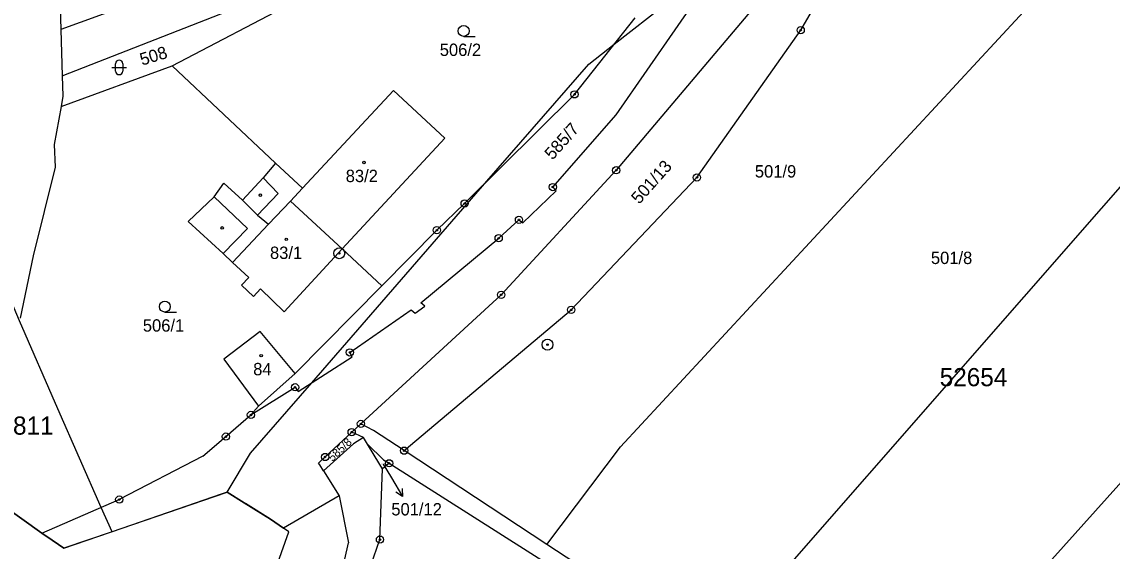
# Model space of a CAD drawing. Extents: x -547623 to -538651, y -1096714 to -1086522.
# Drawn here: x -546878.5 to -546728.6, y -1094197 to -1094124.2 of the extents above; entities that cross this region are included whole.
import ezdxf

# ---------------------------------------------------------------- set-up
doc = ezdxf.new("R2010")
doc.units = 0
for name, color, linetype in [('podzemní_provozovana', 7, 'Continuous'), ('Vrstva 1', 7, 'Continuous'), ('Vrstva 25', 7, 'Continuous'), ('Vrstva 33', 7, 'Continuous'), ('Vrstva 41', 7, 'Continuous'), ('Vrstva 52', 7, 'Continuous'), ('Vrstva 53', 7, 'Continuous'), ('Vrstva 83', 7, 'Continuous'), ('Vrstva 86', 7, 'Continuous'), ('Vrstva 90', 7, 'Continuous'), ('Vrstva 92', 7, 'Continuous')]:
    doc.layers.add(name, color=color, linetype=linetype)

msp = doc.modelspace()

# ---------------------------------------------------------------- linework, layer by layer
at = {"layer": 'podzemní_provozovana'}
msp.add_line((-546827.65, -1094186.92), (-546826.1, -1094189.49), dxfattribs=at)
for points in [[(-546828.79, -1094185.03), (-546827.65, -1094186.92)], [(-546826.19, -1094188.37), (-546826.1, -1094189.49), (-546827.05, -1094188.89)]]:
    msp.add_lwpolyline(points, dxfattribs=at)
at = {"layer": 'Vrstva 1'}
for points in [[(-546873.81, -1094100.71), (-546873.08, -1094125.23)], [(-546796.15, -1094182.65), (-546721.07, -1094101.55)], [(-546823.87, -1094107.34), (-546873.08, -1094125.23)], [(-546872.89, -1094131.6), (-546823.42, -1094112.24)], [(-546857.81, -1094130.24), (-546823.42, -1094112.24)], [(-546697.85, -1094113.01), (-546783.53, -1094211)], [(-546771.38, -1094125.34), (-546766.32, -1094116.6)], [(-546774.39, -1094118.08), (-546796.74, -1094144.6)], [(-546796.74, -1094136.97), (-546783.95, -1094118.49)], [(-546802.47, -1094134.16), (-546794.14, -1094123.64)], [(-546761.26, -1094225.38), (-546671.18, -1094124.91)], [(-546873.08, -1094125.23), (-546872.89, -1094131.6)], [(-546785.64, -1094145.59), (-546771.38, -1094125.34)], [(-546873.05, -1094135.81), (-546857.81, -1094130.24)], [(-546843.59, -1094143.62), (-546857.81, -1094130.24)], [(-546872.89, -1094131.6), (-546872.8, -1094134.42)], [(-546839.86, -1094147.07), (-546827.35, -1094133.63)], [(-546827.35, -1094133.63), (-546820.28, -1094140.2)], [(-546872.8, -1094134.42), (-546873.05, -1094135.81)], [(-546817.58, -1094149.17), (-546802.47, -1094134.16)], [(-546873.05, -1094135.81), (-546874, -1094141.05)], [(-546805.46, -1094146.91), (-546796.74, -1094136.97)], [(-546874, -1094141.05), (-546873.89, -1094144.16)], [(-546834.41, -1094155.39), (-546820.28, -1094140.2)], [(-546873.89, -1094144.16), (-546876.89, -1094156.36)], [(-546843.59, -1094143.62), (-546845.28, -1094145.63)], [(-546839.86, -1094147.07), (-546843.59, -1094143.62)], [(-546796.74, -1094144.6), (-546812.56, -1094161.73)], [(-546845.28, -1094145.63), (-546848.12, -1094148.7)], [(-546802.93, -1094163.8), (-546785.64, -1094145.59)], [(-546852.02, -1094148.27), (-546850.67, -1094146.36)], [(-546850.67, -1094146.36), (-546848.12, -1094148.7)], [(-546809.57, -1094151.85), (-546804.98, -1094147.42)], [(-546804.98, -1094147.42), (-546805.46, -1094146.91)], [(-546855.58, -1094151.63), (-546852.02, -1094148.27)], [(-546848.12, -1094148.7), (-546846.07, -1094150.78)], [(-546844.55, -1094152), (-546841.52, -1094148.86)], [(-546834.41, -1094155.39), (-546841.52, -1094148.86)], [(-546821.4, -1094152.84), (-546817.58, -1094149.17)], [(-546850.8, -1094156.07), (-546855.58, -1094151.63)], [(-546846.07, -1094150.78), (-546844.55, -1094152)], [(-546812.9, -1094153.95), (-546810.11, -1094151.41)], [(-546810.11, -1094151.41), (-546809.57, -1094151.85)], [(-546828.95, -1094160.48), (-546821.4, -1094152.84)], [(-546823.58, -1094162.84), (-546812.9, -1094153.95)], [(-546876.89, -1094156.36), (-546878.69, -1094164.95)], [(-546849.49, -1094157.3), (-546850.8, -1094156.07)], [(-546834.41, -1094155.39), (-546842.37, -1094164.06)], [(-546828.95, -1094160.48), (-546834.41, -1094155.39)], [(-546847.27, -1094159.37), (-546849.49, -1094157.3)], [(-546848.25, -1094160.42), (-546847.27, -1094159.37)], [(-546846.61, -1094161.95), (-546848.25, -1094160.42)], [(-546845.63, -1094160.89), (-546846.61, -1094161.95)], [(-546842.37, -1094164.06), (-546845.63, -1094160.89)], [(-546840.86, -1094172.54), (-546828.95, -1094160.48)], [(-546812.56, -1094161.73), (-546831.84, -1094179.49)], [(-546833.36, -1094169.65), (-546824.91, -1094163.8)], [(-546825.9, -1094183.17), (-546802.93, -1094163.8)], [(-546824.91, -1094163.8), (-546824.38, -1094164.28)], [(-546824.38, -1094164.28), (-546823.05, -1094163.31)], [(-546823.05, -1094163.31), (-546823.58, -1094162.84)], [(-546845.68, -1094166.76), (-546850.68, -1094170.6)], [(-546840.86, -1094172.54), (-546845.68, -1094166.76)], [(-546833.03, -1094170.27), (-546833.36, -1094169.65)], [(-546850.68, -1094170.6), (-546845.93, -1094177.04)], [(-546840.46, -1094175.02), (-546833.03, -1094170.27)], [(-546840.86, -1094172.54), (-546845.93, -1094177.04)], [(-546846.96, -1094178.26), (-546840.89, -1094174.45)], [(-546840.89, -1094174.45), (-546840.46, -1094175.02)], [(-546846.96, -1094178.26), (-546845.93, -1094177.04)], [(-546850.4, -1094181.24), (-546846.96, -1094178.26)], [(-546831.84, -1094179.49), (-546833.11, -1094180.62)], [(-546830.13, -1094180.39), (-546831.84, -1094179.49)], [(-546825.9, -1094183.17), (-546830.13, -1094180.39)], [(-546853.57, -1094183.91), (-546850.4, -1094181.24)], [(-546833.11, -1094180.62), (-546836.76, -1094184.04)], [(-546831.48, -1094181.35), (-546833.11, -1094180.62)], [(-546831.48, -1094181.35), (-546832.86, -1094182.23)], [(-546830.93, -1094182.27), (-546831.48, -1094181.35)], [(-546836.97, -1094185.96), (-546832.86, -1094182.23)], [(-546829.25, -1094185.06), (-546830.93, -1094182.27)], [(-546828.72, -1094184.43), (-546830.93, -1094182.27)], [(-546806.27, -1094196.07), (-546825.9, -1094183.17)], [(-546806.27, -1094196.07), (-546796.15, -1094182.65)], [(-546853.57, -1094183.91), (-546865.06, -1094189.9)], [(-546836.76, -1094184.04), (-546837.65, -1094184.87)], [(-546837.48, -1094185.14), (-546837.65, -1094184.87)], [(-546828.87, -1094185.68), (-546829.25, -1094185.06)], [(-546827.96, -1094184.91), (-546828.87, -1094185.68)], [(-546828.72, -1094184.43), (-546827.96, -1094184.91)], [(-546827.96, -1094184.91), (-546797.28, -1094204.37)], [(-546836.97, -1094185.96), (-546837.48, -1094185.14)], [(-546836.97, -1094185.96), (-546834.84, -1094189.39)], [(-546829.22, -1094195.41), (-546828.87, -1094185.68)], [(-546834.84, -1094189.39), (-546842.5, -1094193.84)], [(-546834.84, -1094189.39), (-546833.56, -1094195.85)], [(-546875.69, -1094194.53), (-546865.06, -1094189.9)], [(-546832.54, -1094204.93), (-546829.22, -1094195.41)], [(-546842.88, -1094237.59), (-546833.56, -1094195.85)], [(-546783.53, -1094211), (-546806.27, -1094196.07)]]:
    msp.add_lwpolyline(points, dxfattribs=at)
at = {"layer": 'Vrstva 25'}
for p, q in [((-546817.71, -1094126.18), (-546816.11, -1094126.18)), ((-546866.08, -1094130.45), (-546864.08, -1094130.45)), ((-546865.58, -1094130.95), (-546865.58, -1094129.95)), ((-546864.58, -1094129.95), (-546864.58, -1094130.95)), ((-546858.8, -1094164.1), (-546857.2, -1094164.1))]:
    msp.add_line(p, q, dxfattribs=at)
for centre, radius in [((-546817.71, -1094125.43), 0.75), ((-546831.42, -1094143.53), 0.175), ((-546845.66, -1094148.03), 0.175), ((-546850.91, -1094152.53), 0.175), ((-546842.1, -1094154.1), 0.175), ((-546858.8, -1094163.35), 0.75), ((-546845.55, -1094170.1), 0.175)]:
    msp.add_circle(centre, radius, dxfattribs=at)
for centre, start, end in [((-546865.08, -1094129.95), 0, 180), ((-546865.08, -1094130.95), 180, 0)]:
    msp.add_arc(centre, 0.5, start, end, dxfattribs=at)
at = {"layer": 'Vrstva 33'}
for points in [[(-546843.2, -1094147.81), (-546845.28, -1094145.63)], [(-546841.52, -1094148.86), (-546839.86, -1094147.07)], [(-546847.43, -1094152.59), (-546852.02, -1094148.27)], [(-546846.07, -1094150.78), (-546843.2, -1094147.81)], [(-546844.55, -1094152), (-546849.49, -1094157.3)], [(-546850.8, -1094156.07), (-546847.43, -1094152.59)]]:
    msp.add_lwpolyline(points, dxfattribs=at)
at = {"layer": 'Vrstva 41'}
for points in [[(-546883.99, -1094188.6), (-546875.69, -1094194.53)], [(-546872.68, -1094196.59), (-546850.21, -1094188.88)], [(-546850.21, -1094188.88), (-546847.9, -1094190.33)], [(-546847.9, -1094190.33), (-546844.28, -1094192.61)], [(-546844.28, -1094192.61), (-546842.5, -1094193.84)], [(-546841.77, -1094194.34), (-546842.5, -1094193.84)], [(-546875.69, -1094194.53), (-546875.54, -1094194.64)], [(-546875.54, -1094194.64), (-546875.02, -1094195)], [(-546875.02, -1094195), (-546872.68, -1094196.59)], [(-546850.86, -1094220.08), (-546841.77, -1094194.34)]]:
    msp.add_lwpolyline(points, dxfattribs=at)
at = {"layer": 'Vrstva 52'}
for points in [[(-546850.21, -1094188.88), (-546847, -1094183.5), (-546838.59, -1094173.83), (-546814.51, -1094146.12), (-546800.5, -1094130), (-546797.01, -1094127.27), (-546782.44, -1094115.86), (-546740.49, -1094083.01)], [(-546866.06, -1094194.32), (-546872.68, -1094196.59), (-546875.02, -1094195), (-546875.54, -1094194.64), (-546875.69, -1094194.53), (-546883.99, -1094188.6), (-546886.75, -1094186.63), (-546886.98, -1094186.47), (-546890.16, -1094183.85), (-546886.45, -1094175.33), (-546882.33, -1094148.69)], [(-546866.06, -1094194.32), (-546867.55, -1094190.99), (-546873.53, -1094177.42), (-546878.77, -1094165.32), (-546881.5, -1094159), (-546881.87, -1094154.42), (-546882.33, -1094148.69)], [(-546888.7, -1094340.99), (-546871.42, -1094311.48), (-546862.3, -1094286.45), (-546859.45, -1094274.18), (-546858.45, -1094269.9), (-546853.24, -1094247.5), (-546852.74, -1094241.7), (-546850.86, -1094220.08), (-546841.77, -1094194.34), (-546841.9, -1094194.25), (-546842.49, -1094193.84), (-546844.28, -1094192.61), (-546847.72, -1094190.44), (-546847.9, -1094190.33), (-546850.21, -1094188.88)], [(-546850.21, -1094188.88), (-546851.06, -1094189.17), (-546855.84, -1094190.81), (-546866.06, -1094194.32)]]:
    msp.add_lwpolyline(points, dxfattribs=at)
at = {"layer": 'Vrstva 83'}
for centre, radius in [((-546771.38, -1094125.34), 0.5), ((-546771.38, -1094125.34), 0.1), ((-546802.47, -1094134.16), 0.5), ((-546802.47, -1094134.16), 0.1), ((-546796.74, -1094144.6), 0.5), ((-546796.74, -1094144.6), 0.1), ((-546785.64, -1094145.59), 0.5), ((-546785.64, -1094145.59), 0.1), ((-546805.46, -1094146.91), 0.5), ((-546805.46, -1094146.91), 0.1), ((-546817.58, -1094149.17), 0.5), ((-546817.58, -1094149.17), 0.1), ((-546810.11, -1094151.41), 0.5), ((-546810.11, -1094151.41), 0.1), ((-546821.4, -1094152.84), 0.5), ((-546821.4, -1094152.84), 0.1), ((-546812.9, -1094153.95), 0.5), ((-546812.9, -1094153.95), 0.1), ((-546834.82, -1094156.02), 0.75), ((-546834.82, -1094156.02), 0.1), ((-546812.56, -1094161.73), 0.5), ((-546812.56, -1094161.73), 0.1), ((-546802.93, -1094163.8), 0.5), ((-546802.93, -1094163.8), 0.1), ((-546806.19, -1094168.59), 0.75), ((-546806.19, -1094168.59), 0.1), ((-546833.36, -1094169.65), 0.5), ((-546833.36, -1094169.65), 0.1), ((-546840.89, -1094174.45), 0.5), ((-546840.89, -1094174.45), 0.1), ((-546846.96, -1094178.26), 0.5), ((-546846.96, -1094178.26), 0.1), ((-546831.84, -1094179.49), 0.5), ((-546833.11, -1094180.62), 0.5), ((-546833.11, -1094180.62), 0.1), ((-546831.84, -1094179.49), 0.1), ((-546850.4, -1094181.24), 0.5), ((-546850.4, -1094181.24), 0.1), ((-546836.76, -1094184.04), 0.5), ((-546825.9, -1094183.17), 0.5), ((-546825.9, -1094183.17), 0.1), ((-546836.76, -1094184.04), 0.1), ((-546827.96, -1094184.91), 0.5), ((-546827.96, -1094184.91), 0.1), ((-546865.06, -1094189.9), 0.5), ((-546865.06, -1094189.9), 0.1), ((-546829.22, -1094195.41), 0.5), ((-546829.22, -1094195.41), 0.1)]:
    msp.add_circle(centre, radius, dxfattribs=at)
at = {"layer": 'Vrstva 90'}
for points in [[(-546839.86, -1094147.07), (-546827.35, -1094133.63)], [(-546827.35, -1094133.63), (-546820.28, -1094140.2)], [(-546834.41, -1094155.39), (-546820.28, -1094140.2)], [(-546841.52, -1094148.86), (-546839.86, -1094147.07)], [(-546844.55, -1094152), (-546841.52, -1094148.86)], [(-546834.41, -1094155.39), (-546841.52, -1094148.86)], [(-546834.41, -1094155.39), (-546841.52, -1094148.86)], [(-546844.55, -1094152), (-546849.49, -1094157.3)], [(-546834.41, -1094155.39), (-546842.37, -1094164.06)], [(-546847.27, -1094159.37), (-546849.49, -1094157.3)], [(-546848.25, -1094160.42), (-546847.27, -1094159.37)], [(-546846.61, -1094161.95), (-546848.25, -1094160.42)], [(-546845.63, -1094160.89), (-546846.61, -1094161.95)], [(-546842.37, -1094164.06), (-546845.63, -1094160.89)], [(-546845.68, -1094166.76), (-546850.68, -1094170.6)], [(-546840.86, -1094172.54), (-546845.68, -1094166.76)], [(-546850.68, -1094170.6), (-546845.93, -1094177.04)], [(-546840.86, -1094172.54), (-546845.93, -1094177.04)]]:
    msp.add_lwpolyline(points, dxfattribs=at)

# ---------------------------------------------------------------- texts
at = {"layer": 'podzemní_provozovana'}
msp.add_text('501/12', height=1.7, dxfattribs=at).set_placement((-546827.66, -1094192.08))
at = {"layer": 'Vrstva 53'}
for s, p in [('52654', (-546752.27, -1094174.31)), ('56811', (-546883.39, -1094180.97))]:
    msp.add_text(s, height=2.5, dxfattribs=at).set_placement(p)
at = {"layer": 'Vrstva 86'}
for s, height, rotation, p in [('508', 1.7, 16.9224, (-546861.93, -1094130.22)), ('585/7', 1.7, 48.4532, (-546805.49, -1094143.28)), ('501/13', 1.7, 48.4532, (-546793.57, -1094149.36)), ('585/8', 1.14, 43.1008, (-546835.76, -1094184.74))]:
    msp.add_text(s, height=height, rotation=rotation, dxfattribs=at).set_placement(p)
for s, height, p in [('506/2', 1.7, (-546821, -1094128.88)), ('501/9', 1.7, (-546777.68, -1094145.6)), ('501/8', 1.7, (-546753.48, -1094157.5)), ('506/1', 1.7, (-546861.82, -1094166.8)), ('501/12', 0.1, (-546828.99, -1094185.03))]:
    msp.add_text(s, height=height, dxfattribs=at).set_placement(p)
at = {"layer": 'Vrstva 92'}
for s, p in [('83/2', (-546833.93, -1094146.23)), ('83/1', (-546844.34, -1094156.8)), ('84', (-546846.65, -1094172.8))]:
    msp.add_text(s, height=1.7, dxfattribs=at).set_placement(p)

doc.saveas('drawing.dxf')
